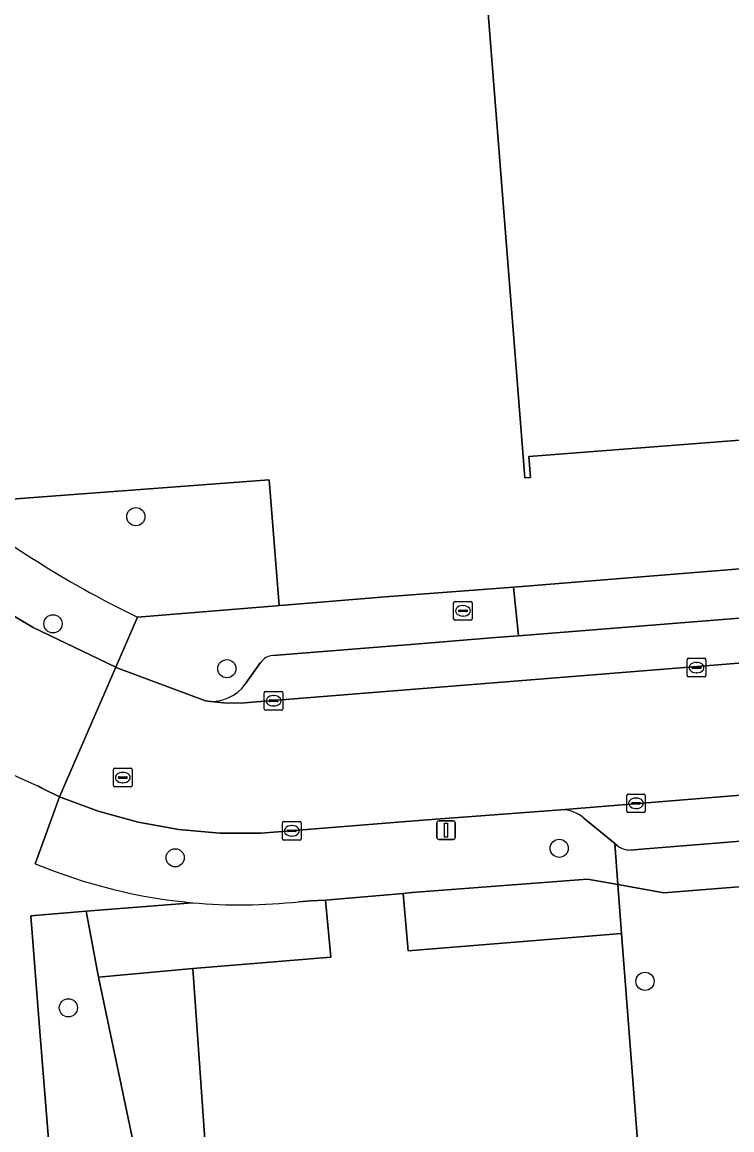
# Model space of a CAD drawing. Extents: x 157793 to 159380, y 380877 to 382313.
# Drawn here: x 158018.3 to 158056.4, y 381200.7 to 381260.3 of the extents above; entities that cross this region are included whole.
import ezdxf

# ---------------------------------------------------------------- set-up
doc = ezdxf.new("R2010")
doc.units = 0
for name, color, linetype in [('IMGEO_Boom', 7, 'Continuous'), ('IMGEO_Brandkraan', 7, 'Continuous'), ('IMGEO_Erf', 7, 'Continuous'), ('IMGEO_Groenvoorziening', 7, 'Continuous'), ('IMGEO_Hek', 7, 'Continuous'), ('IMGEO_Kolk', 7, 'Continuous'), ('IMGEO_Lichtmast', 7, 'Continuous'), ('IMGEO_Loofbos', 7, 'Continuous'), ('IMGEO_Pand', 7, 'Continuous'), ('IMGEO_Parkeervlak_open', 7, 'Continuous'), ('IMGEO_Rijbaan_lokaal_gesloten', 7, 'Continuous'), ('IMGEO_Rioolput', 7, 'Continuous'), ('IMGEO_Voetpad_open', 7, 'Continuous')]:
    doc.layers.add(name, color=color, linetype=linetype)

msp = doc.modelspace()

# ---------------------------------------------------------------- linework, layer by layer
at = {"layer": 'IMGEO_Boom'}
for centre in [(158024.387, 381233.735), (158019.928, 381227.969), (158029.282, 381225.554), (158047.161, 381215.894), (158026.502, 381215.383), (158051.774, 381208.736), (158020.758, 381207.311)]:
    msp.add_circle(centre, 0.489, dxfattribs=at)
at = {"layer": 'IMGEO_Brandkraan'}
for p, q in [((158041.481, 381228.241), (158041.481, 381229.093)), ((158041.556, 381229.167), (158042.408, 381229.167)), ((158041.74, 381228.661), (158041.74, 381228.673)), ((158041.783, 381228.71), (158042.181, 381228.71)), ((158041.969, 381228.947), (158041.994, 381228.947)), ((158042.224, 381228.673), (158042.224, 381228.661)), ((158042.482, 381229.093), (158042.482, 381228.241)), ((158042.408, 381228.167), (158041.556, 381228.167)), ((158042.178, 381228.624), (158041.78, 381228.624)), ((158041.992, 381228.387), (158041.967, 381228.387))]:
    msp.add_line(p, q, dxfattribs=at)
for points in [[(158041.481, 381228.241), (158041.481, 381229.093)], [(158041.556, 381229.167), (158042.408, 381229.167)], [(158042.482, 381229.093), (158042.482, 381228.241)], [(158042.408, 381228.167), (158041.556, 381228.167)]]:
    msp.add_lwpolyline(points, dxfattribs=at)
for centre, radius, start, end in [((158041.558, 381229.091), 0.0765, 91.55205, 178.44795), ((158041.558, 381229.091), 0.0765, 91.55205, 178.44795), ((158041.78, 381228.67), 0.0403, 85.87752, 175.75265), ((158041.777, 381228.66), 0.0366, 178.93798, 274.71019), ((158042.181, 381228.667), 0.043, 264.86636, 352.45326), ((158042.185, 381228.672), 0.0386, 1.73085, 96.63898), ((158042.406, 381229.091), 0.0765, 1.55205, 88.44795), ((158042.406, 381229.091), 0.0765, 1.55205, 88.44795), ((158041.558, 381228.243), 0.0765, 181.55205, 268.44795), ((158041.558, 381228.243), 0.0765, 181.55205, 268.44795), ((158042.406, 381228.243), 0.0765, 271.55205, 358.44795), ((158042.406, 381228.243), 0.0765, 271.55205, 358.44795)]:
    msp.add_arc(centre, radius, start, end, dxfattribs=at)
for centre, major_axis, ratio, start_param, end_param in [((158041.968, 381228.667), (-0.387, 0.002), 0.722429, 4.712389, 7.853982), ((158041.993, 381228.667), (-0.39, 0.002), 0.717154, 1.570796, 4.712389)]:
    msp.add_ellipse(centre, major_axis=major_axis, ratio=ratio, start_param=start_param, end_param=end_param, dxfattribs=at)
at = {"layer": 'IMGEO_Erf'}
msp.add_lwpolyline([(158058.617, 381291.096), (158086.241, 381293.234), (158087.873, 381271.174), (158081.632, 381270.699), (158083.225, 381250), (158083.995, 381239.994), (158068.403, 381238.792), (158068.336, 381239.668), (158065.552, 381239.453), (158065.623, 381238.529), (158054.789, 381237.694), (158045.526, 381236.965), (158045.615, 381235.838), (158045.316, 381235.814), (158042.808, 381267.656), (158041.069, 381289.738)], close=True, dxfattribs=at)
for points in [[(157997.859, 381279.57), (158000, 381252.62), (158013.029, 381253.565), (158013.303, 381250), (158014.495, 381234.507), (158014.577, 381234.444), (158031.565, 381235.712), (158032.105, 381228.956), (158032.381, 381228.979), (158037.807, 381229.413), (158044.705, 381229.949), (158092.128, 381233.777), (158100.182, 381234.397), (158120.703, 381236.005), (158127.831, 381236.564), (158128.465, 381236.609), (158131.749, 381236.844), (158131.257, 381243.784), (158136.941, 381244.249), (158136.484, 381250), (158135.122, 381267.156)], [(158099.611, 381217.247), (158052.783, 381213.5), (158050.314, 381213.946), (158050.517, 381211.312), (158052.682, 381183.227), (158054.909, 381179.836), (158056.161, 381166.26), (158053.899, 381166.074), (158054.334, 381160.498), (158058.211, 381110.918)]]:
    msp.add_lwpolyline(points, dxfattribs=at)
at = {"layer": 'IMGEO_Groenvoorziening'}
for points in [[(158024.471, 381228.32), (158031.948, 381228.943), (158032.105, 381228.956), (158031.565, 381235.712), (158014.577, 381234.444)], [(158018.979, 381215.065), (158020.28, 381218.67), (158019.372, 381219.105), (158019.144, 381219.229)], [(158047.254, 381217.965), (158039.832, 381217.408), (158033.144, 381216.872), (158031.128, 381216.701), (158028.905, 381216.702), (158026.692, 381216.902), (158024.504, 381217.299), (158022.362, 381217.89), (158020.28, 381218.67), (158018.979, 381215.065)], [(158050.144, 381216.147), (158048.492, 381217.514)], [(158033.161, 381213.021), (158033.768, 381213.059), (158034.585, 381213.111), (158038.773, 381213.455), (158039.258, 381213.517), (158048.688, 381214.227), (158050.314, 381213.946), (158050.144, 381216.147)], [(158058.211, 381110.918), (158054.334, 381160.498), (158053.899, 381166.074), (158056.161, 381166.26), (158054.909, 381179.836), (158052.682, 381183.227), (158050.517, 381211.312), (158039.034, 381210.37), (158038.773, 381213.455), (158034.585, 381213.111), (158034.869, 381210.038), (158027.452, 381209.42), (158028.11, 381199.967), (158024.833, 381197.293), (158036.947, 381181.933), (158037.709, 381178.388), (158039.767, 381165.888), (158046.317, 381163.549), (158054.886, 381034.528), (158055.954, 381019.408), (158065.175, 380995.891)], [(158065.175, 380995.891), (158055.954, 381019.408), (158054.886, 381034.528), (158046.317, 381163.549), (158039.767, 381165.888), (158037.709, 381178.388), (158035.215, 381178.178), (158019.881, 381197.791), (158019.23, 381206.041), (158018.738, 381212.267), (158021.715, 381212.507), (158027.429, 381212.967)], [(158027.429, 381212.967), (158021.715, 381212.507), (158022.372, 381208.957), (158027.452, 381209.42), (158034.869, 381210.038), (158034.585, 381213.111), (158033.768, 381213.059), (158033.161, 381213.021)]]:
    msp.add_lwpolyline(points, dxfattribs=at)
for points in [[(158050.314, 381213.946), (158048.688, 381214.227), (158039.258, 381213.517), (158038.773, 381213.455), (158039.034, 381210.37), (158050.517, 381211.312)], [(158022.372, 381208.957), (158024.833, 381197.293), (158028.11, 381199.967), (158027.452, 381209.42)]]:
    msp.add_lwpolyline(points, close=True, dxfattribs=at)
for centre, radius, start, end in [((158050.378, 381281.229), 58.911, 232.63201, 243.91114), ((158042.916, 381272.945), 58.741, 239.8846, 246.12824), ((158047.294, 381216.151), 1.814, 48.69125, 91.27567), ((158030.026, 381241.491), 28.642, 247.31408, 264.79858), ((158030.026, 381241.491), 28.642, 247.31408, 264.79858), ((158030.027, 381241.443), 28.595, 264.78716, 276.29235), ((158030.027, 381241.443), 28.595, 264.78716, 276.29235)]:
    msp.add_arc(centre, radius, start, end, dxfattribs=at)
at = {"layer": 'IMGEO_Hek'}
for points in [[(158014.577, 381234.444), (158031.565, 381235.712), (158032.105, 381228.956)], [(158027.452, 381209.42), (158022.372, 381208.957), (158024.833, 381197.293)]]:
    msp.add_lwpolyline(points, dxfattribs=at)
at = {"layer": 'IMGEO_Kolk'}
for p, q in [((158054.047, 381225.187), (158054.047, 381226.039)), ((158054.122, 381226.113), (158054.974, 381226.113)), ((158054.535, 381225.893), (158054.56, 381225.893)), ((158055.048, 381226.039), (158055.048, 381225.187)), ((158054.974, 381225.113), (158054.122, 381225.113)), ((158054.306, 381225.607), (158054.306, 381225.619)), ((158054.744, 381225.57), (158054.346, 381225.57)), ((158054.349, 381225.656), (158054.747, 381225.656)), ((158054.558, 381225.333), (158054.533, 381225.333)), ((158054.79, 381225.619), (158054.79, 381225.607)), ((158031.293, 381223.402), (158031.293, 381224.254)), ((158031.368, 381224.328), (158032.22, 381224.328)), ((158031.781, 381224.108), (158031.806, 381224.108)), ((158032.294, 381224.254), (158032.294, 381223.402)), ((158032.22, 381223.328), (158031.368, 381223.328)), ((158031.552, 381223.822), (158031.552, 381223.834)), ((158031.99, 381223.785), (158031.592, 381223.785)), ((158031.595, 381223.871), (158031.993, 381223.871)), ((158031.804, 381223.548), (158031.779, 381223.548)), ((158032.036, 381223.834), (158032.036, 381223.822)), ((158050.791, 381217.887), (158050.791, 381218.739)), ((158050.866, 381218.813), (158051.718, 381218.813)), ((158051.279, 381218.593), (158051.304, 381218.593)), ((158051.792, 381218.739), (158051.792, 381217.887)), ((158051.05, 381218.307), (158051.05, 381218.319)), ((158051.488, 381218.27), (158051.09, 381218.27)), ((158051.093, 381218.356), (158051.491, 381218.356)), ((158051.302, 381218.033), (158051.277, 381218.033)), ((158051.534, 381218.319), (158051.534, 381218.307)), ((158032.351, 381217.333), (158033.203, 381217.333)), ((158051.718, 381217.813), (158050.866, 381217.813)), ((158032.276, 381216.407), (158032.276, 381217.259)), ((158032.535, 381216.827), (158032.535, 381216.839)), ((158032.973, 381216.79), (158032.575, 381216.79)), ((158032.578, 381216.876), (158032.976, 381216.876)), ((158032.764, 381217.113), (158032.789, 381217.113)), ((158033.019, 381216.839), (158033.019, 381216.827)), ((158033.277, 381217.259), (158033.277, 381216.407)), ((158033.203, 381216.333), (158032.351, 381216.333)), ((158032.787, 381216.553), (158032.762, 381216.553))]:
    msp.add_line(p, q, dxfattribs=at)
for points in [[(158054.047, 381225.187), (158054.047, 381226.039)], [(158054.122, 381226.113), (158054.974, 381226.113)], [(158055.048, 381226.039), (158055.048, 381225.187)], [(158054.974, 381225.113), (158054.122, 381225.113)], [(158031.293, 381223.402), (158031.293, 381224.254)], [(158031.368, 381224.328), (158032.22, 381224.328)], [(158032.294, 381224.254), (158032.294, 381223.402)], [(158032.22, 381223.328), (158031.368, 381223.328)], [(158050.791, 381217.887), (158050.791, 381218.739)], [(158050.866, 381218.813), (158051.718, 381218.813)], [(158051.792, 381218.739), (158051.792, 381217.887)], [(158032.351, 381217.333), (158033.203, 381217.333)], [(158051.718, 381217.813), (158050.866, 381217.813)], [(158032.276, 381216.407), (158032.276, 381217.259)], [(158033.277, 381217.259), (158033.277, 381216.407)], [(158033.203, 381216.333), (158032.351, 381216.333)]]:
    msp.add_lwpolyline(points, dxfattribs=at)
for centre, radius, start, end in [((158054.124, 381226.037), 0.0765, 91.55205, 178.44795), ((158054.124, 381226.037), 0.0765, 91.55205, 178.44795), ((158054.972, 381226.037), 0.0765, 1.55205, 88.44795), ((158054.972, 381226.037), 0.0765, 1.55205, 88.44795), ((158054.124, 381225.189), 0.0765, 181.55205, 268.44795), ((158054.124, 381225.189), 0.0765, 181.55205, 268.44795), ((158054.346, 381225.616), 0.0403, 85.87752, 175.75265), ((158054.343, 381225.606), 0.0366, 178.93798, 274.71019), ((158054.747, 381225.613), 0.043, 264.86636, 352.45326), ((158054.751, 381225.618), 0.0386, 1.73085, 96.63898), ((158054.972, 381225.189), 0.0765, 271.55205, 358.44795), ((158054.972, 381225.189), 0.0765, 271.55205, 358.44795), ((158031.37, 381224.252), 0.0765, 91.55205, 178.44795), ((158031.37, 381224.252), 0.0765, 91.55205, 178.44795), ((158032.218, 381224.252), 0.0765, 1.55205, 88.44795), ((158032.218, 381224.252), 0.0765, 1.55205, 88.44795), ((158031.37, 381223.404), 0.0765, 181.55205, 268.44795), ((158031.37, 381223.404), 0.0765, 181.55205, 268.44795), ((158031.592, 381223.831), 0.0403, 85.87752, 175.75265), ((158031.589, 381223.821), 0.0366, 178.93798, 274.71019), ((158031.993, 381223.828), 0.043, 264.86636, 352.45326), ((158031.997, 381223.833), 0.0386, 1.73085, 96.63898), ((158032.218, 381223.404), 0.0765, 271.55205, 358.44795), ((158032.218, 381223.404), 0.0765, 271.55205, 358.44795), ((158050.868, 381218.737), 0.0765, 91.55205, 178.44795), ((158050.868, 381218.737), 0.0765, 91.55205, 178.44795), ((158051.716, 381218.737), 0.0765, 1.55205, 88.44795), ((158051.716, 381218.737), 0.0765, 1.55205, 88.44795), ((158051.09, 381218.316), 0.0403, 85.87752, 175.75265), ((158051.087, 381218.306), 0.0366, 178.93798, 274.71019), ((158051.491, 381218.313), 0.043, 264.86636, 352.45326), ((158051.495, 381218.318), 0.0386, 1.73085, 96.63898), ((158032.353, 381217.257), 0.0765, 91.55205, 178.44795), ((158032.353, 381217.257), 0.0765, 91.55205, 178.44795), ((158033.201, 381217.257), 0.0765, 1.55205, 88.44795), ((158033.201, 381217.257), 0.0765, 1.55205, 88.44795), ((158050.868, 381217.889), 0.0765, 181.55205, 268.44795), ((158050.868, 381217.889), 0.0765, 181.55205, 268.44795), ((158051.716, 381217.889), 0.0765, 271.55205, 358.44795), ((158051.716, 381217.889), 0.0765, 271.55205, 358.44795), ((158032.575, 381216.836), 0.0403, 85.87752, 175.75265), ((158032.572, 381216.826), 0.0366, 178.93798, 274.71019), ((158032.976, 381216.833), 0.043, 264.86636, 352.45326), ((158032.98, 381216.838), 0.0386, 1.73085, 96.63898), ((158032.353, 381216.409), 0.0765, 181.55205, 268.44795), ((158032.353, 381216.409), 0.0765, 181.55205, 268.44795), ((158033.201, 381216.409), 0.0765, 271.55205, 358.44795), ((158033.201, 381216.409), 0.0765, 271.55205, 358.44795)]:
    msp.add_arc(centre, radius, start, end, dxfattribs=at)
for centre, major_axis, ratio, start_param, end_param in [((158054.534, 381225.613), (-0.387, 0.002), 0.722429, 4.712389, 7.853982), ((158054.559, 381225.613), (-0.39, 0.002), 0.717154, 1.570796, 4.712389), ((158031.78, 381223.828), (-0.387, 0.002), 0.722429, 4.712389, 7.853982), ((158031.805, 381223.828), (-0.39, 0.002), 0.717154, 1.570796, 4.712389), ((158051.278, 381218.313), (-0.387, 0.002), 0.722429, 4.712389, 7.853982), ((158051.303, 381218.313), (-0.39, 0.002), 0.717154, 1.570796, 4.712389), ((158032.763, 381216.833), (-0.387, 0.002), 0.722429, 4.712389, 7.853982), ((158032.788, 381216.833), (-0.39, 0.002), 0.717154, 1.570796, 4.712389)]:
    msp.add_ellipse(centre, major_axis=major_axis, ratio=ratio, start_param=start_param, end_param=end_param, dxfattribs=at)
at = {"layer": 'IMGEO_Lichtmast'}
for p, q in [((158040.677, 381217.368), (158041.467, 381217.368)), ((158041.467, 381217.368), (158040.677, 381217.368)), ((158040.577, 381216.468), (158040.577, 381217.268)), ((158040.577, 381217.268), (158040.577, 381216.468)), ((158041.567, 381217.268), (158041.567, 381216.468)), ((158041.567, 381216.468), (158041.567, 381217.268)), ((158041.467, 381216.368), (158040.677, 381216.368)), ((158040.677, 381216.368), (158041.467, 381216.368))]:
    msp.add_line(p, q, dxfattribs=at)
msp.add_lwpolyline([(158040.997, 381217.243), (158041.147, 381217.243), (158041.147, 381216.493), (158040.997, 381216.493), (158040.997, 381217.243)], dxfattribs=at)
for centre, start, end in [((158040.677, 381217.268), 90, 180), ((158040.677, 381217.268), 90, 180), ((158041.467, 381217.268), 0, 90), ((158041.467, 381217.268), 360, 90), ((158040.677, 381216.468), 180, 270), ((158040.677, 381216.468), 180, 270), ((158041.467, 381216.468), 270, 0), ((158041.467, 381216.468), 270, 0)]:
    msp.add_arc(centre, 0.1, start, end, dxfattribs=at)
at = {"layer": 'IMGEO_Loofbos'}
msp.add_lwpolyline([(158037.709, 381178.388), (158036.947, 381181.933), (158024.833, 381197.293), (158022.372, 381208.957), (158021.715, 381212.507), (158018.738, 381212.267), (158019.23, 381206.041), (158019.881, 381197.791), (158035.215, 381178.178)], close=True, dxfattribs=at)
at = {"layer": 'IMGEO_Pand'}
msp.add_lwpolyline([(158065.623, 381238.529), (158065.552, 381239.453), (158068.336, 381239.668), (158068.403, 381238.792), (158083.995, 381239.994), (158083.225, 381250), (158081.632, 381270.699), (158087.873, 381271.174), (158086.241, 381293.234), (158058.617, 381291.096), (158041.069, 381289.738), (158042.808, 381267.656), (158045.316, 381235.814), (158045.615, 381235.838), (158045.526, 381236.965), (158054.789, 381237.694)], close=True, dxfattribs=at)
at = {"layer": 'IMGEO_Parkeervlak_open'}
for points in [[(158131.125, 381232.426), (158129.413, 381233.805), (158129.04, 381233.982), (158128.703, 381234.052), (158099.292, 381231.658), (158093.581, 381231.208), (158044.966, 381227.324), (158043.737, 381227.226), (158039.187, 381226.861), (158031.753, 381226.266)], [(158028.252, 381223.804), (158029.109, 381223.718), (158030.031, 381223.709), (158030.666, 381223.751), (158132.588, 381231.929)], [(158031.101, 381225.885), (158030.274, 381224.72)], [(158124.251, 381221.757), (158124.327, 381221.762), (158124.403, 381221.773), (158124.478, 381221.791), (158124.55, 381221.815), (158124.62, 381221.846), (158124.687, 381221.884), (158124.75, 381221.927), (158124.81, 381221.975), (158124.864, 381222.029), (158124.914, 381222.087), (158124.931, 381222.109), (158126.416, 381223.777), (158126.519, 381223.896), (158126.647, 381224.021), (158126.786, 381224.134), (158126.935, 381224.235), (158127.092, 381224.321), (158127.256, 381224.394), (158127.426, 381224.451), (158127.6, 381224.493), (158127.777, 381224.519), (158047.254, 381217.965)], [(158050.989, 381215.798), (158051.586, 381215.846), (158100.609, 381219.811), (158124.251, 381221.757)], [(158048.492, 381217.514), (158050.144, 381216.147), (158050.27, 381216.043)]]:
    msp.add_lwpolyline(points, dxfattribs=at)
for centre, radius, start, end in [((158031.817, 381225.409), 0.859, 94.23833, 146.36192), ((158028.449, 381226.058), 2.263, 264.99778, 323.74487), ((158047.294, 381216.151), 1.814, 48.69125, 91.27567), ((158050.989, 381216.976), 1.178, 232.36666, 270.00015)]:
    msp.add_arc(centre, radius, start, end, dxfattribs=at)
at = {"layer": 'IMGEO_Rijbaan_lokaal_gesloten'}
for points in [[(158019.144, 381219.229), (158019.372, 381219.105), (158020.28, 381218.67), (158023.307, 381225.639), (158018.867, 381227.764), (158014.537, 381230.334), (158010.453, 381233.282), (158006.649, 381236.582), (158003.156, 381240.209), (158000, 381244.134), (157998.883, 381245.715), (157996.236, 381250), (157994.652, 381253.058), (157991.177, 381259.749), (157988.013, 381267.372)], [(158132.588, 381231.929), (158030.666, 381223.751), (158030.031, 381223.709), (158029.109, 381223.718), (158028.252, 381223.804), (158028.128, 381223.83), (158023.41, 381225.59), (158023.307, 381225.639), (158020.28, 381218.67), (158022.362, 381217.89), (158024.504, 381217.299), (158026.692, 381216.902), (158028.905, 381216.702), (158031.128, 381216.701), (158033.144, 381216.872), (158039.832, 381217.408), (158047.254, 381217.965), (158127.777, 381224.519)]]:
    msp.add_lwpolyline(points, dxfattribs=at)
msp.add_arc((158042.916, 381272.945), 58.741, 239.8846, 246.12824, dxfattribs=at)
at = {"layer": 'IMGEO_Rioolput'}
for p, q in [((158023.185, 381219.273), (158023.185, 381220.125)), ((158023.26, 381220.199), (158024.112, 381220.199)), ((158023.444, 381219.693), (158023.444, 381219.705)), ((158023.487, 381219.742), (158023.885, 381219.742)), ((158023.673, 381219.979), (158023.698, 381219.979)), ((158023.928, 381219.705), (158023.928, 381219.693)), ((158024.186, 381220.125), (158024.186, 381219.273)), ((158024.112, 381219.199), (158023.26, 381219.199)), ((158023.882, 381219.656), (158023.484, 381219.656)), ((158023.696, 381219.419), (158023.671, 381219.419))]:
    msp.add_line(p, q, dxfattribs=at)
for points in [[(158023.185, 381219.273), (158023.185, 381220.125)], [(158023.26, 381220.199), (158024.112, 381220.199)], [(158024.186, 381220.125), (158024.186, 381219.273)], [(158024.112, 381219.199), (158023.26, 381219.199)]]:
    msp.add_lwpolyline(points, dxfattribs=at)
for centre, radius, start, end in [((158023.262, 381220.123), 0.0765, 91.55205, 178.44795), ((158023.262, 381220.123), 0.0765, 91.55205, 178.44795), ((158023.484, 381219.702), 0.0403, 85.87752, 175.75265), ((158023.889, 381219.704), 0.0386, 1.73085, 96.63898), ((158024.11, 381220.123), 0.0765, 1.55205, 88.44795), ((158024.11, 381220.123), 0.0765, 1.55205, 88.44795), ((158023.262, 381219.275), 0.0765, 181.55205, 268.44795), ((158023.262, 381219.275), 0.0765, 181.55205, 268.44795), ((158023.481, 381219.692), 0.0366, 178.93798, 274.71019), ((158023.885, 381219.699), 0.043, 264.86636, 352.45326), ((158024.11, 381219.275), 0.0765, 271.55205, 358.44795), ((158024.11, 381219.275), 0.0765, 271.55205, 358.44795)]:
    msp.add_arc(centre, radius, start, end, dxfattribs=at)
for centre, major_axis, ratio, start_param, end_param in [((158023.672, 381219.699), (-0.387, 0.002), 0.722429, 4.712389, 7.853982), ((158023.697, 381219.699), (-0.39, 0.002), 0.717154, 1.570796, 4.712389)]:
    msp.add_ellipse(centre, major_axis=major_axis, ratio=ratio, start_param=start_param, end_param=end_param, dxfattribs=at)
at = {"layer": 'IMGEO_Voetpad_open'}
for points in [[(157996.314, 381257.303), (157995.065, 381259.729), (157993.893, 381262.194), (157992.8, 381264.695), (157991.786, 381267.229), (157991.275, 381268.677), (157988.013, 381267.372), (157991.177, 381259.749), (157994.652, 381253.058), (157996.236, 381250), (157998.883, 381245.715), (158000, 381244.134), (158003.156, 381240.209), (158006.649, 381236.582), (158010.453, 381233.282), (158014.537, 381230.334), (158018.867, 381227.764), (158023.307, 381225.639), (158024.471, 381228.32)], [(158043.737, 381227.226), (158044.966, 381227.324), (158044.705, 381229.949), (158037.807, 381229.413), (158032.381, 381228.979), (158032.105, 381228.956), (158031.948, 381228.943), (158024.471, 381228.32), (158023.307, 381225.639), (158023.41, 381225.59), (158028.128, 381223.83), (158028.252, 381223.804)], [(158031.753, 381226.266), (158039.187, 381226.861), (158043.737, 381227.226)], [(158030.274, 381224.72), (158031.101, 381225.885)], [(158099.611, 381217.247), (158100.813, 381217.341), (158100.609, 381219.811), (158051.586, 381215.846), (158050.989, 381215.798)], [(158050.27, 381216.043), (158050.144, 381216.147), (158050.314, 381213.946), (158052.783, 381213.5), (158099.611, 381217.247)]]:
    msp.add_lwpolyline(points, dxfattribs=at)
msp.add_lwpolyline([(158099.292, 381231.658), (158128.703, 381234.052), (158128.465, 381236.609), (158127.831, 381236.564), (158120.703, 381236.005), (158100.182, 381234.397), (158092.128, 381233.777), (158044.705, 381229.949), (158044.966, 381227.324), (158093.581, 381231.208)], close=True, dxfattribs=at)
for centre, radius, start, end in [((158050.378, 381281.229), 58.911, 232.63201, 243.91114), ((158031.817, 381225.409), 0.859, 94.23833, 146.36192), ((158028.449, 381226.058), 2.263, 264.99778, 323.74487), ((158050.989, 381216.976), 1.178, 232.36666, 270.00015)]:
    msp.add_arc(centre, radius, start, end, dxfattribs=at)

doc.saveas('drawing.dxf')
